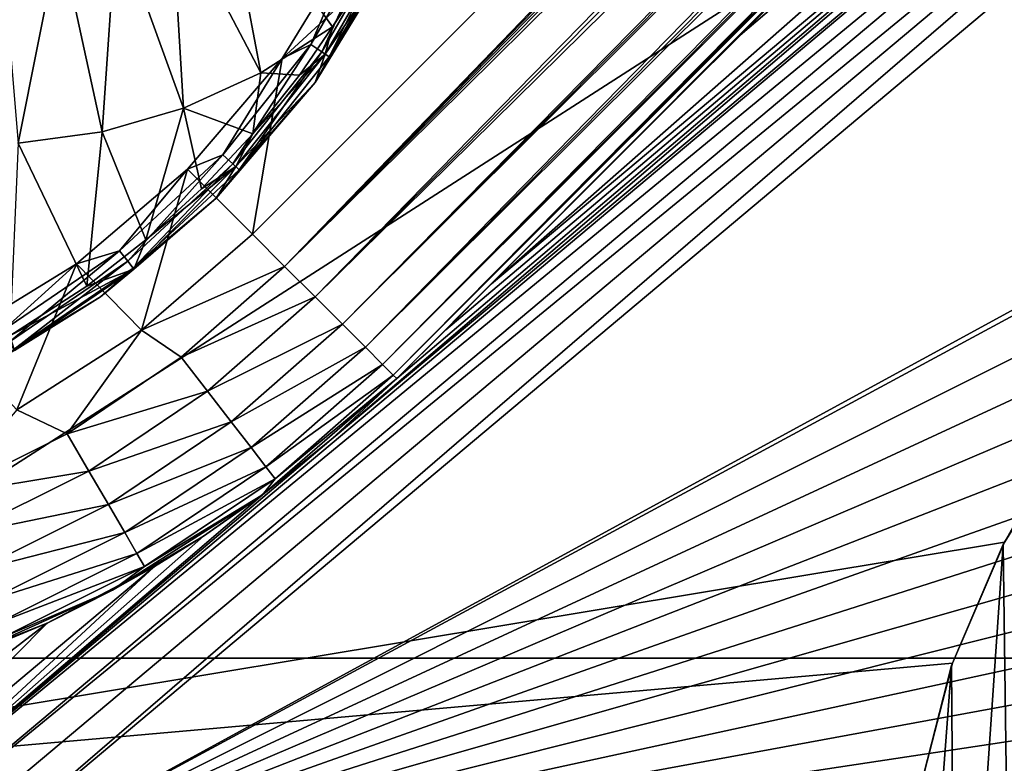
# Model space of a CAD drawing. Header units: metres. Extents: x -205 to 205, y -104 to 104.
# Tile 597 of 656: x -33.59 to -28.77, y -55.09 to -51.44. Entities that reach past the tile are written whole.
import ezdxf

# ---------------------------------------------------------------- set-up
doc = ezdxf.new("R2010")
doc.units = ezdxf.units.M
doc.layers.add('solid_01_2-CONSUMER_EHM_BOX_SW0001', color=7, linetype='CONTINUOUS')

msp = doc.modelspace()

# ---------------------------------------------------------------- linework, layer by layer
at = {"layer": 'solid_01_2-CONSUMER_EHM_BOX_SW0001'}
for points in [[(-200.010849, -74.958488), (-200.010773, 75.041512), (-0.010778, 75.04142)], [(-0.010849, -74.95858), (-200.010849, -74.958488), (-0.010778, 75.04142)], [(38.274673, -42.903759, 75), (-63.60397, -54.56757, 75), (63.596031, -54.576706, 75)], [(38.274673, -42.903759, 75), (37.499931, -42.958599, 75), (-63.60397, -54.56757, 75)], [(37.499931, -42.958599, 75), (-37.500069, -42.958565, 75), (-63.60397, -54.56757, 75)], [(-23.23955, -43.430744, 13.494294), (-23.334913, -43.438202, 13.499009), (-32.296429, -52.651447, 13.474928)], [(-23.129765, -43.438641, 13.481806), (-23.23955, -43.430744, 13.494294), (-32.296429, -52.651447, 13.474928)], [(-23.334913, -43.438202, 13.499009), (-23.418238, -43.458569, 13.5), (-32.296429, -52.651447, 13.474928)], [(-23.006413, -43.462845, 13.455735), (-23.129765, -43.438641, 13.481806), (-32.296429, -52.651447, 13.474928)], [(-32.308083, -51.632717, 13.5), (-32.453773, -52.494099, 13.5), (-23.418238, -43.458569, 13.5)], [(-32.296429, -52.651447, 13.474928), (-23.418238, -43.458569, 13.5), (-32.453773, -52.494099, 13.5)], [(-31.935066, -51.023903, 13.5), (-32.308083, -51.632717, 13.5), (-23.418238, -43.458569, 13.5)], [(-23.006413, -43.462845, 13.455735), (-32.296429, -52.651447, 13.474928), (-32.146832, -52.801044, 13.400871)], [(-22.876198, -43.500454, 13.410778), (-23.006413, -43.462845, 13.455735), (-32.146832, -52.801044, 13.400871)], [(-22.750563, -43.544582, 13.346155), (-22.876198, -43.500454, 13.410778), (-32.146832, -52.801044, 13.400871)], [(-22.750563, -43.544582, 13.346155), (-32.146832, -52.801044, 13.400871), (-32.012653, -52.935223, 13.281551)], [(-22.692427, -43.56702, 13.307468), (-22.750563, -43.544582, 13.346155), (-32.012653, -52.935223, 13.281551)], [(-22.638563, -43.589001, 13.265411), (-22.692427, -43.56702, 13.307468), (-32.012653, -52.935223, 13.281551)], [(-22.638563, -43.589001, 13.265411), (-32.012653, -52.935223, 13.281551), (-31.90064, -53.047234, 13.122963)], [(-22.546261, -43.630432, 13.174686), (-22.638563, -43.589001, 13.265411), (-31.90064, -53.047234, 13.122963)], [(-22.477682, -43.667896, 13.082142), (-22.546261, -43.630432, 13.174686), (-31.90064, -53.047234, 13.122963)], [(-22.477682, -43.667896, 13.082142), (-31.90064, -53.047234, 13.122963), (-31.81642, -53.131454, 12.933075)], [(-22.432608, -43.702217, 12.994411), (-22.477682, -43.667896, 13.082142), (-31.81642, -53.131454, 12.933075)], [(-22.407375, -43.73534, 12.913525), (-22.432608, -43.702217, 12.994411), (-31.81642, -53.131454, 12.933075)], [(-22.407375, -43.73534, 12.913525), (-31.81642, -53.131454, 12.933075), (-31.764221, -53.183655, 12.721427)], [(-22.398081, -43.76963, 12.837538), (-22.407375, -43.73534, 12.913525), (-31.764221, -53.183655, 12.721427)], [(-22.4021, -43.80529, 12.767035), (-22.398081, -43.76963, 12.837538), (-31.764221, -53.183655, 12.721427)], [(-22.414907, -43.838989, 12.706449), (-22.4021, -43.80529, 12.767035), (-31.764221, -53.183655, 12.721427)], [(-22.414907, -43.838989, 12.706449), (-31.764221, -53.183655, 12.721427), (-31.746668, -53.201206, 12.5)], [(-22.446192, -43.891918, 12.611513), (-22.414907, -43.838989, 12.706449), (-31.746668, -53.201206, 12.5)], [(-22.468489, -43.923035, 12.5), (-22.446192, -43.891918, 12.611513), (-31.746668, -53.201206, 12.5)], [(-31.746668, -53.201206, 12.5), (-23.21254, -44.667088, 3.325739), (-22.468489, -43.923035, 3.443189)], [(-22.468489, -43.923035, 12.5), (-31.746668, -53.201206, 12.5), (-22.468489, -43.923035, 3.443189)], [(-31.746668, -53.201206, 12.5), (-23.337521, -44.792068, 3.302377), (-23.21254, -44.667088, 3.325739)], [(-31.746668, -53.201206, 12.5), (-23.926878, -45.381424, 3.189029), (-23.337521, -44.792068, 3.302377)], [(-31.746668, -53.201206, 12.5), (-24.292961, -45.747505, 3.120873), (-23.926878, -45.381424, 3.189029)], [(-31.746668, -53.201206, 12.5), (-25.197245, -46.651791, 2.993398), (-24.292961, -45.747505, 3.120873)], [(-31.746668, -53.201206, 12.5), (-27.03619, -48.490734, 2.799563), (-25.197245, -46.651791, 2.993398)], [(-31.282158, -52.736694, 2.071429), (-24.715151, -47.22633, 2.071429), (-24.843416, -47.073467, 2.417603)], [(-30.064688, -51.519226, 2.343018), (-31.282158, -52.736694, 2.071429), (-24.843416, -47.073467, 2.417603)], [(-28.652845, -50.107388, 2.583395), (-30.064688, -51.519226, 2.343018), (-24.843416, -47.073467, 2.417603)], [(-32.067661, -53.499565, 1.933451), (-24.654047, -47.299149, 1.911433), (-24.715151, -47.22633, 2.071429)], [(-31.746668, -53.201206, 1.96722), (-32.067661, -53.499565, 1.933451), (-24.715151, -47.22633, 2.071429)], [(-31.507191, -52.961727, 2.017271), (-31.746668, -53.201206, 1.96722), (-24.715151, -47.22633, 2.071429)], [(-31.507191, -52.961727, 2.017271), (-24.715151, -47.22633, 2.071429), (-31.282158, -52.736694, 2.071429)], [(-34.368027, -55.450424, 1.911131), (-24.574684, -47.39373, 1.771438), (-24.654047, -47.299149, 1.911433)], [(-32.067661, -53.499565, 1.933451), (-34.368027, -55.450424, 1.911131), (-24.654047, -47.299149, 1.911433)], [(-34.368027, -55.450424, 1.911131), (-34.288628, -55.545044, 1.771182), (-24.574684, -47.39373, 1.771438)], [(-34.288628, -55.545044, 1.771182), (-24.479979, -47.506596, 1.656828), (-24.574684, -47.39373, 1.771438)], [(-34.288628, -55.545044, 1.771182), (-34.193897, -55.657944, 1.656628), (-24.479979, -47.506596, 1.656828)], [(-34.193897, -55.657944, 1.656628), (-34.087463, -55.784786, 1.571667), (-24.479979, -47.506596, 1.656828)], [(-34.087463, -55.784786, 1.571667), (-24.373343, -47.633678, 1.571667), (-24.479979, -47.506596, 1.656828)], [(-21.511244, -48.928989, 1.571667), (-24.373343, -47.633678, 1.571667), (-34.087463, -55.784786, 1.571667)], [(-31.746668, -53.201206, 12.5), (-28.652845, -50.107388, 2.583395), (-27.03619, -48.490734, 2.799563)], [(-36.104015, -55.219547, 72), (-36.103539, -48.569546, 72), (-25.75354, -48.57029, 72)], [(-36.104015, -55.219547, 72), (-25.75354, -48.57029, 72), (-28.771015, -54.002445, 72)], [(-21.511244, -48.928989, 1.571667), (-34.087463, -55.784786, 1.571667), (-22.253178, -49.394897, 1.571667)], [(-22.253178, -49.394897, 1.571667), (-34.087463, -55.784786, 1.571667), (-21.778702, -49.615971, 1.571667)], [(-21.778702, -49.615971, 1.571667), (-34.087463, -55.784786, 1.571667), (-21.323881, -49.86927, 1.571667)], [(-21.323881, -49.86927, 1.571667), (-34.087463, -55.784786, 1.571667), (-20.887512, -50.155415, 1.571667)], [(-31.746668, -53.201206, 12.5), (-30.064688, -51.519226, 2.343018), (-28.652845, -50.107388, 2.583395)], [(-20.887512, -50.155415, 1.571667), (-34.087463, -55.784786, 1.571667), (-20.473202, -50.472557, 1.571667)], [(-20.473202, -50.472557, 1.571667), (-34.087463, -55.784786, 1.571667), (-20.083591, -50.819954, 1.571667)], [(-32.411888, -51.703938, 17.370752), (-32.599361, -50.722958, 17.790976), (-32.850872, -50.865406, 17.870136)], [(-32.599361, -50.722958, 17.790976), (-32.061184, -51.478012, 17.260666), (-32.017563, -51.408669, 17.260666)], [(-32.411888, -51.703938, 17.370752), (-32.061184, -51.478012, 17.260666), (-32.599361, -50.722958, 17.790976)], [(-20.083591, -50.819954, 1.571667), (-34.087463, -55.784786, 1.571667), (-19.720366, -51.194939, 1.571667)], [(-32.791363, -51.876682, 17.490191), (-32.850872, -50.865406, 17.870136), (-33.119217, -50.968712, 17.954597)], [(-32.791363, -51.876682, 17.490191), (-32.411888, -51.703938, 17.370752), (-32.850872, -50.865406, 17.870136)], [(-33.190151, -51.992115, 17.615707), (-33.119217, -50.968712, 17.954597), (-33.398891, -51.030754, 18.042622)], [(-33.190151, -51.992115, 17.615707), (-32.791363, -51.876682, 17.490191), (-33.119217, -50.968712, 17.954597)], [(-31.821074, -50.965881, 13.515164), (-32.166805, -51.564705, 13.515164), (-31.935066, -51.023903, 13.5)], [(-32.113121, -51.601307, 13.558523), (-32.166805, -51.564705, 13.515164), (-31.821074, -50.965881, 13.515164)], [(-32.113121, -51.601307, 13.558523), (-31.821074, -50.965881, 13.515164), (-31.762533, -50.994072, 13.558523)], [(-32.113121, -51.601307, 13.558523), (-31.762533, -50.994072, 13.558523), (-32.077251, -51.625759, 13.623464)], [(-31.757025, -51.115017, 17.098219), (-31.744509, -51.002754, 17.216368), (-32.096592, -51.612576, 17.216368)], [(-32.096592, -51.612576, 17.216368), (-31.744509, -51.002754, 17.216368), (-32.061184, -51.478012, 17.260666)], [(-31.762533, -50.994072, 13.558523), (-31.723423, -51.012909, 13.623464), (-32.077251, -51.625759, 13.623464)], [(-32.077251, -51.625759, 13.623464), (-31.723423, -51.012909, 13.623464), (-31.757025, -51.115017, 13.7)], [(-31.744509, -51.002754, 17.216368), (-32.017563, -51.408669, 17.260666), (-32.061184, -51.478012, 17.260666)], [(-33.600414, -52.047966, 17.744835), (-33.398891, -51.030754, 18.042622), (-33.684151, -51.050262, 18.132406)], [(-33.600414, -52.047966, 17.744835), (-33.190151, -51.992115, 17.615707), (-33.398891, -51.030754, 18.042622)], [(-32.166805, -51.564705, 13.515164), (-32.308083, -51.632717, 13.5), (-31.935066, -51.023903, 13.5)], [(-32.146477, -51.750542, 17.098219), (-31.757025, -51.115017, 17.098219), (-32.096592, -51.612576, 17.216368)], [(-31.757025, -51.115017, 13.7), (-31.757025, -51.115017, 17.098219), (-32.146477, -51.750542, 17.098219)], [(-32.146477, -51.750542, 13.7), (-31.757025, -51.115017, 13.7), (-32.146477, -51.750542, 17.098219)], [(-32.077251, -51.625759, 13.623464), (-31.757025, -51.115017, 13.7), (-32.146477, -51.750542, 13.7)], [(-19.720366, -51.194939, 1.571667), (-34.087463, -55.784786, 1.571667), (-19.385489, -51.595287, 1.571667)], [(-32.411888, -51.703938, 17.370752), (-32.223221, -51.714355, 17.260666), (-32.061184, -51.478012, 17.260666)], [(-32.096592, -51.612576, 17.216368), (-32.061184, -51.478012, 17.260666), (-32.223221, -51.714355, 17.260666)], [(-31.746668, -53.201206, 12.5), (-31.282158, -52.736694, 2.071429), (-30.064688, -51.519226, 2.343018)], [(-19.385489, -51.595287, 1.571667), (-34.087463, -55.784786, 1.571667), (-19.08077, -52.018929, 1.571667)], [(-32.166805, -51.564705, 13.515164), (-32.597923, -52.105312, 13.515164), (-32.308083, -51.632717, 13.5)], [(-32.550293, -52.149506, 13.558523), (-32.597923, -52.105312, 13.515164), (-32.166805, -51.564705, 13.515164)], [(-32.550293, -52.149506, 13.558523), (-32.166805, -51.564705, 13.515164), (-32.113121, -51.601307, 13.558523)], [(-32.308083, -51.632717, 13.5), (-32.771751, -52.175682, 13.5), (-32.453773, -52.494099, 13.5)], [(-32.597923, -52.105312, 13.515164), (-32.771751, -52.175682, 13.5), (-32.308083, -51.632717, 13.5)], [(-32.550293, -52.149506, 13.558523), (-32.113121, -51.601307, 13.558523), (-32.518471, -52.179031, 13.623464)], [(-32.146477, -51.750542, 17.098219), (-32.096592, -51.612576, 17.216368), (-32.535629, -52.163113, 17.216368)], [(-32.535629, -52.163113, 17.216368), (-32.096592, -51.612576, 17.216368), (-32.45232, -52.002819, 17.260666)], [(-32.113121, -51.601307, 13.558523), (-32.077251, -51.625759, 13.623464), (-32.518471, -52.179031, 13.623464)], [(-32.518471, -52.179031, 13.623464), (-32.077251, -51.625759, 13.623464), (-32.146477, -51.750542, 13.7)], [(-32.096592, -51.612576, 17.216368), (-32.223221, -51.714355, 17.260666), (-32.45232, -52.002819, 17.260666)], [(-32.791363, -51.876682, 17.490191), (-32.45232, -52.002819, 17.260666), (-32.411888, -51.703938, 17.370752)], [(-32.411888, -51.703938, 17.370752), (-32.45232, -52.002819, 17.260666), (-32.223221, -51.714355, 17.260666)], [(-32.630547, -52.317318, 17.098219), (-32.146477, -51.750542, 17.098219), (-32.535629, -52.163113, 17.216368)], [(-32.146477, -51.750542, 13.7), (-32.146477, -51.750542, 17.098219), (-32.630547, -52.317318, 17.098219)], [(-32.630547, -52.317318, 13.7), (-32.146477, -51.750542, 13.7), (-32.630547, -52.317318, 17.098219)], [(-32.518471, -52.179031, 13.623464), (-32.146477, -51.750542, 13.7), (-32.630547, -52.317318, 13.7)], [(-33.190151, -51.992115, 17.615707), (-32.974998, -52.521107, 17.260666), (-32.791363, -51.876682, 17.490191)], [(-32.791363, -51.876682, 17.490191), (-32.974998, -52.521107, 17.260666), (-32.70343, -52.272289, 17.260666)], [(-32.791363, -51.876682, 17.490191), (-32.70343, -52.272289, 17.260666), (-32.45232, -52.002819, 17.260666)], [(-19.08077, -52.018929, 1.571667), (-34.087463, -55.784786, 1.571667), (-18.808382, -52.463951, 1.571667)], [(-33.600414, -52.047966, 17.744835), (-33.265339, -52.74773, 17.260666), (-33.190151, -51.992115, 17.615707)], [(-33.190151, -51.992115, 17.615707), (-33.265339, -52.74773, 17.260666), (-32.974998, -52.521107, 17.260666)], [(-32.535629, -52.163113, 17.216368), (-32.45232, -52.002819, 17.260666), (-32.70343, -52.272289, 17.260666)], [(-33.600414, -52.047966, 17.744835), (-33.641407, -52.99157, 17.260666), (-33.265339, -52.74773, 17.260666)], [(-32.597923, -52.105312, 13.515164), (-33.104801, -52.575623, 13.515164), (-32.771751, -52.175682, 13.5)], [(-33.064289, -52.626423, 13.558523), (-33.104801, -52.575623, 13.515164), (-32.597923, -52.105312, 13.515164)], [(-33.064289, -52.626423, 13.558523), (-32.597923, -52.105312, 13.515164), (-32.550293, -52.149506, 13.558523)], [(-32.771751, -52.175682, 13.5), (-33.314651, -52.639423, 13.5), (-32.996208, -52.96373, 13.5)], [(-33.104801, -52.575623, 13.515164), (-33.314651, -52.639423, 13.5), (-32.771751, -52.175682, 13.5)], [(-33.064289, -52.626423, 13.558523), (-32.550293, -52.149506, 13.558523), (-33.037224, -52.660362, 13.623464)], [(-32.550293, -52.149506, 13.558523), (-32.518471, -52.179031, 13.623464), (-33.037224, -52.660362, 13.623464)], [(-32.630547, -52.317318, 17.098219), (-32.535629, -52.163113, 17.216368), (-33.033894, -52.664539, 17.160311)], [(-33.033894, -52.664539, 17.160311), (-32.535629, -52.163113, 17.216368), (-32.974998, -52.521107, 17.260666)], [(-32.771751, -52.175682, 13.5), (-32.996208, -52.96373, 13.5), (-32.453773, -52.494099, 13.5)], [(-32.535629, -52.163113, 17.216368), (-32.70343, -52.272289, 17.260666), (-32.974998, -52.521107, 17.260666)], [(-33.037224, -52.660362, 13.623464), (-32.518471, -52.179031, 13.623464), (-32.630547, -52.317318, 13.7)], [(-33.197323, -52.801392, 17.098219), (-32.630547, -52.317318, 17.098219), (-33.033894, -52.664539, 17.160311)], [(-32.630547, -52.317318, 13.7), (-32.630547, -52.317318, 17.098219), (-33.197323, -52.801392, 17.098219)], [(-33.197323, -52.801392, 13.7), (-32.630547, -52.317318, 13.7), (-33.197323, -52.801392, 17.098219)], [(-33.037224, -52.660362, 13.623464), (-32.630547, -52.317318, 13.7), (-33.197323, -52.801392, 13.7)], [(-18.808382, -52.463951, 1.571667), (-34.087463, -55.784786, 1.571667), (-18.569195, -52.927647, 1.571667)], [(-32.296429, -52.651447, 13.474928), (-32.453773, -52.494099, 13.5), (-32.996208, -52.96373, 13.5)], [(-33.033894, -52.664539, 17.160311), (-32.974998, -52.521107, 17.260666), (-33.265339, -52.74773, 17.260666)], [(-33.104801, -52.575623, 13.515164), (-33.676113, -52.965137, 13.515164), (-33.314651, -52.639423, 13.5)], [(-33.643627, -53.021408, 13.558523), (-33.676113, -52.965137, 13.515164), (-33.104801, -52.575623, 13.515164)], [(-33.643627, -53.021408, 13.558523), (-33.104801, -52.575623, 13.515164), (-33.064289, -52.626423, 13.558523)], [(-33.314651, -52.639423, 13.5), (-33.923416, -53.012524, 13.5), (-33.6078, -53.354973, 13.5)], [(-33.676113, -52.965137, 13.515164), (-33.923416, -53.012524, 13.5), (-33.314651, -52.639423, 13.5)], [(-33.643627, -53.021408, 13.558523), (-33.064289, -52.626423, 13.558523), (-33.621922, -53.059002, 13.623464)], [(-33.064289, -52.626423, 13.558523), (-33.037224, -52.660362, 13.623464), (-33.621922, -53.059002, 13.623464)], [(-33.314651, -52.639423, 13.5), (-33.6078, -53.354973, 13.5), (-32.996208, -52.96373, 13.5)], [(-32.80212, -53.095783, 13.474928), (-32.296429, -52.651447, 13.474928), (-32.996208, -52.96373, 13.5)], [(-32.146832, -52.801044, 13.400871), (-32.296429, -52.651447, 13.474928), (-32.80212, -53.095783, 13.474928)], [(-33.033894, -52.664539, 17.160311), (-33.265339, -52.74773, 17.260666), (-33.641407, -52.99157, 17.260666)], [(-33.619251, -53.063625, 17.160311), (-33.033894, -52.664539, 17.160311), (-33.641407, -52.99157, 17.260666)], [(-33.621922, -53.059002, 13.623464), (-33.037224, -52.660362, 13.623464), (-33.197323, -52.801392, 13.7)], [(-33.197323, -52.801392, 17.098219), (-33.033894, -52.664539, 17.160311), (-33.619251, -53.063625, 17.160311)], [(-31.746668, -53.201206, 12.5), (-31.507191, -52.961727, 2.017271), (-31.282158, -52.736694, 2.071429)], [(-33.832848, -53.190842, 17.098219), (-33.197323, -52.801392, 17.098219), (-33.619251, -53.063625, 17.160311)], [(-33.197323, -52.801392, 13.7), (-33.197323, -52.801392, 17.098219), (-33.832848, -53.190842, 17.098219)], [(-33.832848, -53.190842, 13.7), (-33.197323, -52.801392, 13.7), (-33.832848, -53.190842, 17.098219)], [(-33.621922, -53.059002, 13.623464), (-33.197323, -52.801392, 13.7), (-33.832848, -53.190842, 13.7)], [(-32.673008, -53.263382, 13.400871), (-32.146832, -52.801044, 13.400871), (-32.80212, -53.095783, 13.474928)], [(-32.012653, -52.935223, 13.281551), (-32.146832, -52.801044, 13.400871), (-32.673008, -53.263382, 13.400871)], [(-18.569195, -52.927647, 1.571667), (-34.087463, -55.784786, 1.571667), (-18.36438, -53.407532, 1.571667)], [(-32.557205, -53.413704, 13.281551), (-32.012653, -52.935223, 13.281551), (-32.673008, -53.263382, 13.400871)], [(-31.90064, -53.047234, 13.122963), (-32.012653, -52.935223, 13.281551), (-32.557205, -53.413704, 13.281551)], [(-33.360767, -53.471378, 13.474928), (-32.996208, -52.96373, 13.5), (-33.6078, -53.354973, 13.5)], [(-33.360767, -53.471378, 13.474928), (-32.80212, -53.095783, 13.474928), (-32.996208, -52.96373, 13.5)], [(-31.746668, -53.201206, 12.5), (-31.746668, -53.201206, 1.96722), (-31.507191, -52.961727, 2.017271)], [(-32.460533, -53.539192, 13.122963), (-31.90064, -53.047234, 13.122963), (-32.557205, -53.413704, 13.281551)], [(-31.81642, -53.131454, 12.933075), (-31.90064, -53.047234, 13.122963), (-32.460533, -53.539192, 13.122963)], [(-32.673008, -53.263382, 13.400871), (-32.80212, -53.095783, 13.474928), (-33.360767, -53.471378, 13.474928)], [(-32.387844, -53.633549, 12.933075), (-31.81642, -53.131454, 12.933075), (-32.460533, -53.539192, 13.122963)], [(-32.387844, -53.633549, 12.933075), (-31.764221, -53.183655, 12.721427), (-31.81642, -53.131454, 12.933075)], [(-32.387844, -53.633549, 12.933075), (-32.342793, -53.692028, 12.721427), (-31.764221, -53.183655, 12.721427)], [(-31.764221, -53.183655, 12.721427), (-32.342793, -53.692028, 12.721427), (-31.746668, -53.201206, 12.5)], [(-32.404755, -53.770111, 12.5), (-32.067661, -53.499565, 1.933451), (-31.746668, -53.201206, 1.96722)], [(-31.746668, -53.201206, 12.5), (-32.404755, -53.770111, 12.5), (-31.746668, -53.201206, 1.96722)], [(-32.342793, -53.692028, 12.721427), (-32.404755, -53.770111, 12.5), (-31.746668, -53.201206, 12.5)], [(-33.254288, -53.654194, 13.400871), (-32.673008, -53.263382, 13.400871), (-33.360767, -53.471378, 13.474928)], [(-32.557205, -53.413704, 13.281551), (-32.673008, -53.263382, 13.400871), (-33.254288, -53.654194, 13.400871)], [(-33.963089, -53.771999, 13.474928), (-33.360767, -53.471378, 13.474928), (-33.6078, -53.354973, 13.5)], [(-18.36438, -53.407532, 1.571667), (-34.087463, -55.784786, 1.571667), (-18.195204, -53.900997, 1.571667)], [(-33.158779, -53.818161, 13.281551), (-32.557205, -53.413704, 13.281551), (-33.254288, -53.654194, 13.400871)], [(-32.460533, -53.539192, 13.122963), (-32.557205, -53.413704, 13.281551), (-33.158779, -53.818161, 13.281551)], [(-33.254288, -53.654194, 13.400871), (-33.360767, -53.471378, 13.474928), (-33.963089, -53.771999, 13.474928)], [(-28.722317, -58.028759, 67), (-28.777124, -54.014179, 67), (-28.435629, -53.462975, 67)], [(-28.771015, -54.002445, 72), (-28.435629, -53.462975, 67), (-28.777124, -54.014179, 67)], [(-32.067661, -53.499565, 1.933451), (-32.393902, -53.762009, 1.94626), (-34.368027, -55.450424, 1.911131)], [(-32.404755, -53.770111, 12.5), (-32.393902, -53.762009, 1.94626), (-32.067661, -53.499565, 1.933451)], [(-33.079052, -53.955048, 13.122963), (-32.460533, -53.539192, 13.122963), (-33.158779, -53.818161, 13.281551)], [(-32.387844, -53.633549, 12.933075), (-32.460533, -53.539192, 13.122963), (-33.079052, -53.955048, 13.122963)], [(-33.881004, -53.966991, 13.400871), (-33.254288, -53.654194, 13.400871), (-33.963089, -53.771999, 13.474928)], [(-33.158779, -53.818161, 13.281551), (-33.254288, -53.654194, 13.400871), (-33.881004, -53.966991, 13.400871)], [(-33.019104, -54.057968, 12.933075), (-32.387844, -53.633549, 12.933075), (-33.079052, -53.955048, 13.122963)], [(-33.019104, -54.057968, 12.933075), (-32.342793, -53.692028, 12.721427), (-32.387844, -53.633549, 12.933075)], [(-33.019104, -54.057968, 12.933075), (-32.981949, -54.121754, 12.721427), (-32.342793, -53.692028, 12.721427)], [(-32.342793, -53.692028, 12.721427), (-32.981949, -54.121754, 12.721427), (-32.404755, -53.770111, 12.5)], [(-32.393902, -53.762009, 1.94626), (-32.693405, -53.972248, 1.996769), (-34.368027, -55.450424, 1.911131)], [(-32.404755, -53.770111, 12.5), (-32.693405, -53.972248, 1.996769), (-32.393902, -53.762009, 1.94626)], [(-32.404755, -53.770111, 12.5), (-33.138187, -54.237873, 12.5), (-32.693405, -53.972248, 1.996769)], [(-32.981949, -54.121754, 12.721427), (-33.138187, -54.237873, 12.5), (-32.404755, -53.770111, 12.5)], [(-33.807384, -54.141884, 13.281551), (-33.158779, -53.818161, 13.281551), (-33.881004, -53.966991, 13.400871)], [(-33.079052, -53.955048, 13.122963), (-33.158779, -53.818161, 13.281551), (-33.807384, -54.141884, 13.281551)], [(-18.195204, -53.900997, 1.571667), (-34.087463, -55.784786, 1.571667), (-18.063431, -54.405499, 1.571667)], [(-33.745926, -54.287884, 13.122963), (-33.079052, -53.955048, 13.122963), (-33.807384, -54.141884, 13.281551)], [(-33.019104, -54.057968, 12.933075), (-33.079052, -53.955048, 13.122963), (-33.745926, -54.287884, 13.122963)], [(-36.104015, -55.219547, 72), (-28.771015, -54.002445, 72), (-29.025429, -54.595139, 72)], [(-32.693405, -53.972248, 1.996769), (-32.932522, -54.121513, 2.071429), (-34.368027, -55.450424, 1.911131)], [(-33.138187, -54.237873, 12.5), (-32.932522, -54.121513, 2.071429), (-32.693405, -53.972248, 1.996769)], [(-28.771015, -54.002445, 72), (-28.777124, -54.014179, 67), (-29.025429, -54.595139, 72)], [(-33.699715, -54.397663, 12.933075), (-33.019104, -54.057968, 12.933075), (-33.745926, -54.287884, 13.122963)], [(-33.699715, -54.397663, 12.933075), (-32.981949, -54.121754, 12.721427), (-33.019104, -54.057968, 12.933075)], [(-29.008595, -57.393822, 67), (-29.028988, -54.605591, 67), (-28.777124, -54.014179, 67)], [(-29.025429, -54.595139, 72), (-28.777124, -54.014179, 67), (-29.028988, -54.605591, 67)], [(-28.722317, -58.028759, 67), (-29.008595, -57.393822, 67), (-28.777124, -54.014179, 67)], [(-32.932522, -54.121513, 2.071429), (-34.429272, -55.377434, 2.071429), (-34.368027, -55.450424, 1.911131)], [(-33.45821, -54.39856, 2.303808), (-34.429272, -55.377434, 2.071429), (-32.932522, -54.121513, 2.071429)], [(-33.699715, -54.397663, 12.933075), (-33.671074, -54.465698, 12.721427), (-32.981949, -54.121754, 12.721427)], [(-32.981949, -54.121754, 12.721427), (-33.671074, -54.465698, 12.721427), (-33.138187, -54.237873, 12.5)], [(-33.138187, -54.237873, 12.5), (-33.45821, -54.39856, 2.303808), (-32.932522, -54.121513, 2.071429)], [(-33.138187, -54.237873, 12.5), (-33.931549, -54.594666, 12.5), (-33.45821, -54.39856, 2.303808)], [(-33.671074, -54.465698, 12.721427), (-33.931549, -54.594666, 12.5), (-33.138187, -54.237873, 12.5)], [(-33.45821, -54.39856, 2.303808), (-34.547504, -55.23653, 2.394661), (-34.429272, -55.377434, 2.071429)], [(-34.13232, -54.663963, 2.62118), (-34.547504, -55.23653, 2.394661), (-33.45821, -54.39856, 2.303808)], [(-33.931549, -54.594666, 12.5), (-34.13232, -54.663963, 2.62118), (-33.45821, -54.39856, 2.303808)], [(-18.063431, -54.405499, 1.571667), (-34.087463, -55.784786, 1.571667), (-17.96874, -54.918358, 1.571667)], [(-63.60397, -54.56757, 75), (-63.528271, -55.733059, 75), (63.596031, -54.576706, 75)], [(-63.528271, -55.733059, 75), (63.520164, -55.74218, 75), (63.596031, -54.576706, 75)], [(-36.104015, -55.219547, 72), (-29.025429, -54.595139, 72), (-29.187317, -55.220043, 72)], [(-29.187424, -56.720043, 67), (-29.187153, -55.219513, 67), (-29.028988, -54.605591, 67)], [(-29.008595, -57.393822, 67), (-29.187424, -56.720043, 67), (-29.028988, -54.605591, 67)], [(-29.025429, -54.595139, 72), (-29.187153, -55.219513, 67), (-29.187317, -55.220043, 72)], [(-29.025429, -54.595139, 72), (-29.028988, -54.605591, 67), (-29.187153, -55.219513, 67)], [(-17.96874, -54.918358, 1.571667), (-34.087463, -55.784786, 1.571667), (-17.911428, -55.435608, 1.571667)]]:
    msp.add_3dface(points, dxfattribs=at)

doc.saveas('drawing.dxf')
